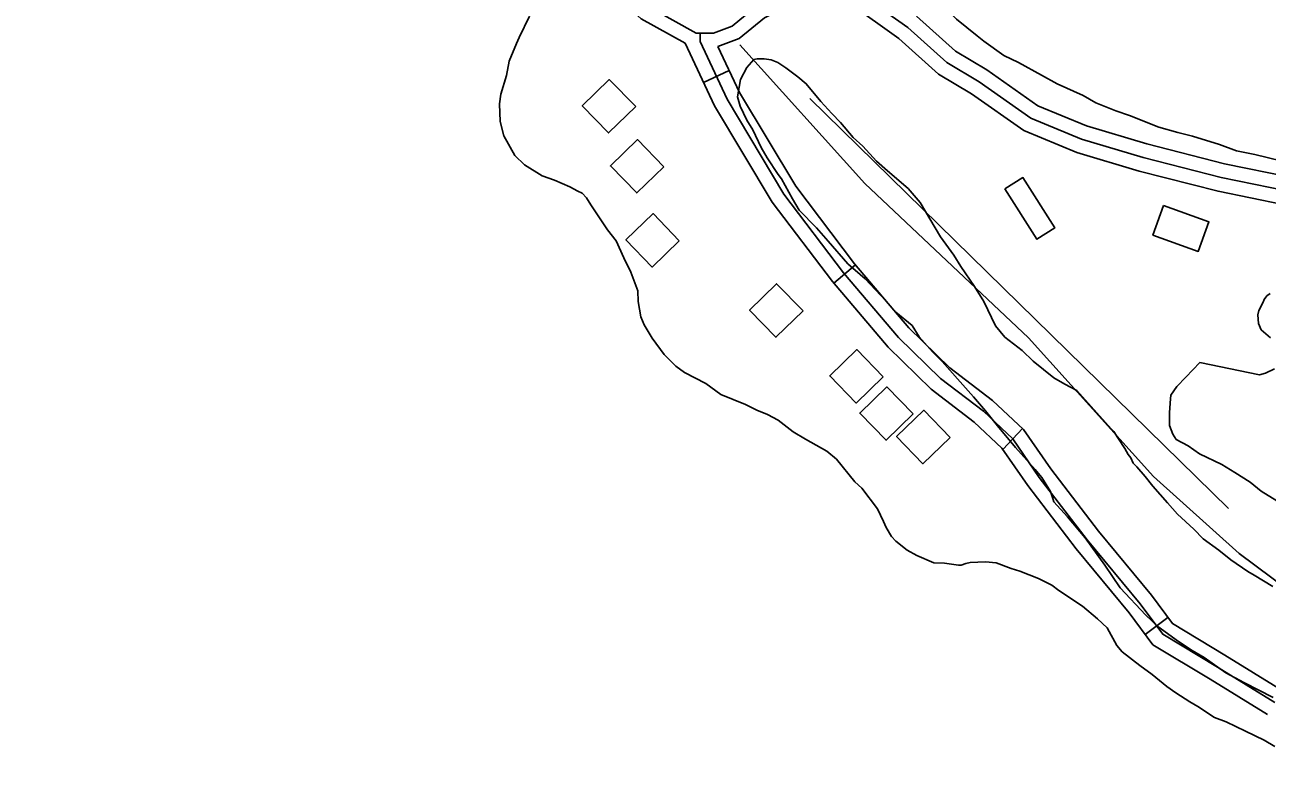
# Model space of a CAD drawing. Extents: x 3192986 to 3230865, y 867483 to 892886.
# Drawn here: x 3210580 to 3211895, y 882865 to 883657 of the extents above; entities that cross this region are included whole.
import ezdxf

# ---------------------------------------------------------------- set-up
doc = ezdxf.new("R2010")
doc.units = 0
for name, color, linetype in [('V-BLDG-OTLN', 7, 'Continuous'), ('V-ROAD-CNTR', 7, 'Continuous'), ('V-SITE-VEGE', 7, 'Continuous'), ('V-TOPO-SHOR', 7, 'Continuous')]:
    doc.layers.add(name, color=color, linetype=linetype)

msp = doc.modelspace()

# ---------------------------------------------------------------- linework, layer by layer
at = {"layer": 'V-BLDG-OTLN'}
for points in [[(3211227, 883570.1), (3211199.1, 883598.8), (3211170.4, 883570.9), (3211198.3, 883542.2)], [(3211256.8, 883506.5), (3211228.9, 883535.3), (3211200.2, 883507.4), (3211228.1, 883478.7)], [(3211617.8, 883483), (3211636.8, 883495), (3211670.6, 883441.6), (3211651.7, 883429.6)], [(3211785.7, 883465.4), (3211833.8, 883448.1), (3211822.5, 883416.8), (3211774.4, 883434.1)], [(3211273.2, 883428.1), (3211245.4, 883456.8), (3211216.7, 883428.9), (3211244.5, 883400.2)], [(3211404.1, 883353.8), (3211376.2, 883382.5), (3211347.5, 883354.6), (3211375.4, 883325.9)], [(3211488.9, 883284.1), (3211461.1, 883312.8), (3211432.4, 883284.9), (3211460.2, 883256.2)], [(3211520.7, 883244.6), (3211492.9, 883273.3), (3211464.2, 883245.5), (3211492, 883216.8)], [(3211559.8, 883219.7), (3211531.9, 883248.5), (3211503.2, 883220.6), (3211531.1, 883191.9)]]:
    msp.add_lwpolyline(points, close=True, dxfattribs=at)
at = {"layer": 'V-ROAD-CNTR'}
for p, q in [((3211326.1, 883608.3), (3211298.9, 883595.6)), ((3211459.6, 883402.4), (3211436.7, 883383)), ((3211636.4, 883229.2), (3211615.8, 883207.3)), ((3211790.4, 883029), (3211766.3, 883011.2))]:
    msp.add_line(p, q, dxfattribs=at)
for points in [[(3210601.5, 884353.4), (3210584.1, 884312.9), (3210580.5, 884277.5), (3210603.3, 884236.4), (3210640.5, 884197.9), (3210753.5, 884093.7), (3210938.9, 883922.7), (3211079.4, 883797.4), (3211169.2, 883720.2), (3211232.7, 883663), (3211279.4, 883637.3)], [(3211314.1, 883633.9), (3211336.5, 883642.3), (3211363.4, 883664.2), (3211406.1, 883686.5), (3211431.5, 883690.8), (3211452.6, 883679.9), (3211505.6, 883642.3), (3211547.5, 883604.5), (3211582.5, 883583.8), (3211637.9, 883544.7), (3211694, 883521.4), (3211760, 883501.8), (3211843.4, 883480.5), (3211911.9, 883466.3), (3211970.3, 883447.4), (3212027, 883428.7), (3212098.6, 883397.9), (3212162, 883368.5), (3212463.3, 883226.5), (3212515, 883206.1), (3212573.2, 883193.5), (3212646.2, 883184.3), (3212729, 883182.7), (3212775.3, 883187.7)], [(3211460.4, 883692.7), (3211515, 883654.1), (3211556.4, 883616.7), (3211590.6, 883596.4), (3211645.2, 883557.9), (3211699, 883535.6), (3211764, 883516.3), (3211846.8, 883495.1), (3211915.8, 883480.8)], [(3211241.5, 883675.3), (3211290.9, 883648.1), (3211309.2, 883648), (3211329, 883655.5), (3211355.1, 883676.8)], [(3211524.4, 883665.8), (3211565.4, 883628.8), (3211598.8, 883609), (3211652.5, 883571.1), (3211704.1, 883549.7), (3211768, 883530.7), (3211850.1, 883509.7), (3211919.6, 883495.3)], [(3211295.1, 883648.1), (3211295.1, 883639.1), (3211323.7, 883577.9), (3211383.9, 883477.4), (3211446.9, 883394.2), (3211505.1, 883325.5), (3211549.6, 883282.2), (3211595, 883247.5), (3211626.2, 883218.2), (3211654.2, 883177.5), (3211705, 883111.2), (3211761.1, 883043.4), (3211784.8, 883011.4), (3211842.9, 882976.4), (3211903.5, 882939.1)], [(3211279.4, 883637.3), (3211310.5, 883570.9), (3211371.5, 883469), (3211435.2, 883384.8), (3211494.1, 883315.2), (3211539.8, 883270.8), (3211585.3, 883236.1), (3211614.7, 883208.3), (3211642.1, 883168.7), (3211693.3, 883101.9), (3211749.3, 883034.1), (3211774.5, 883000.1), (3211835.1, 882963.6), (3211895.8, 882926.2)], [(3211314.1, 883633.9), (3211337, 883585), (3211396.4, 883485.8), (3211458.6, 883403.6), (3211516.1, 883335.7), (3211559.4, 883293.6), (3211604.7, 883259), (3211637.6, 883228), (3211666.3, 883186.4), (3211716.7, 883120.6), (3211772.9, 883052.6), (3211795.1, 883022.7), (3211850.7, 882989.2), (3211911.2, 882951.9)], [(3211411.5, 883578.7), (3211854.4, 883144.6)]]:
    msp.add_lwpolyline(points, dxfattribs=at)
at = {"layer": 'V-SITE-VEGE'}
for p, q in [((3211114.5, 883665.9), (3211103.8, 883643.4)), ((3211100.9, 883636.9), (3211093.1, 883618.1)), ((3211103.8, 883643.4), (3211100.9, 883636.9)), ((3211093.1, 883618.1), (3211090.1, 883603.1)), ((3211090.1, 883603.1), (3211084.1, 883583.4)), ((3211084.1, 883583.4), (3211083, 883573)), ((3211083, 883573), (3211083.7, 883554.2)), ((3211083.7, 883554.2), (3211087.3, 883539.1)), ((3211087.3, 883539.1), (3211099.2, 883518.2)), ((3211099.2, 883518.2), (3211109.4, 883508.6)), ((3211109.4, 883508.6), (3211128.1, 883497)), ((3211128.1, 883497), (3211141.2, 883492.1)), ((3211141.2, 883492.1), (3211157.2, 883485.3)), ((3211157.2, 883485.3), (3211165.6, 883480.5)), ((3211165.6, 883480.5), (3211170.2, 883478.5)), ((3211170.2, 883478.5), (3211174.9, 883473.7)), ((3211174.9, 883473.7), (3211179.5, 883466.1)), ((3211179.5, 883466.1), (3211185.9, 883456.6)), ((3211185.9, 883456.6), (3211197, 883439.5)), ((3211197, 883439.5), (3211206.3, 883428)), ((3211206.3, 883428), (3211214.5, 883410)), ((3211214.5, 883410), (3211221.8, 883394.8)), ((3211221.8, 883394.8), (3211229.1, 883375)), ((3211229.1, 883375), (3211229.8, 883363.6)), ((3211229.8, 883363.6), (3211232.4, 883347.6)), ((3211232.4, 883347.6), (3211236.1, 883339)), ((3211236.1, 883339), (3211244.4, 883324.8)), ((3211244.4, 883324.8), (3211257.3, 883307.6)), ((3211257.3, 883307.6), (3211269.4, 883295.2)), ((3211269.4, 883295.2), (3211278.7, 883288.5)), ((3211278.7, 883288.5), (3211301.1, 883276.9)), ((3211301.1, 883276.9), (3211317, 883265.3)), ((3211317, 883265.3), (3211343.2, 883254.6)), ((3211343.2, 883254.6), (3211355.4, 883248.8)), ((3211355.4, 883248.8), (3211366.6, 883243.9)), ((3211366.6, 883243.9), (3211377.9, 883238.1)), ((3211377.9, 883238.1), (3211393.7, 883225.6)), ((3211393.7, 883225.6), (3211406.8, 883217.9)), ((3211406.8, 883217.9), (3211429.2, 883205.3)), ((3211429.2, 883205.3), (3211439.5, 883196.7)), ((3211439.5, 883196.7), (3211458.9, 883172.8)), ((3211458.9, 883172.8), (3211466.3, 883166.1)), ((3211466.3, 883166.1), (3211483, 883144.2)), ((3211483, 883144.2), (3211489.4, 883130.9)), ((3211489.4, 883130.9), (3211492.1, 883124.3)), ((3211492.1, 883124.3), (3211497.6, 883114.8)), ((3211497.6, 883114.8), (3211502.3, 883110)), ((3211502.3, 883110), (3211514.4, 883100.4)), ((3211514.4, 883100.4), (3211524.7, 883094.6)), ((3211524.7, 883094.6), (3211542.5, 883086.8)), ((3211542.5, 883086.8), (3211553.8, 883086.7)), ((3211553.8, 883086.7), (3211568.8, 883084.6)), ((3211568.8, 883084.6), (3211571.6, 883084.5)), ((3211571.6, 883084.5), (3211576.4, 883086.4)), ((3211576.4, 883086.4), (3211581.1, 883087.2)), ((3211581.1, 883087.2), (3211597.1, 883087.9)), ((3211597.1, 883087.9), (3211608.4, 883086.8)), ((3211608.4, 883086.8), (3211624.4, 883081)), ((3211624.4, 883081), (3211633.7, 883078)), ((3211633.7, 883078), (3211653.4, 883070.2)), ((3211653.4, 883070.2), (3211667.4, 883063.4)), ((3211667.4, 883063.4), (3211674.9, 883057.6)), ((3211674.9, 883057.6), (3211700.1, 883041.2)), ((3211700.1, 883041.2), (3211715.9, 883027.8)), ((3211715.9, 883027.8), (3211726.2, 883018.2)), ((3211726.2, 883018.2), (3211736.3, 882999.3)), ((3211736.3, 882999.3), (3211741.8, 882992.6)), ((3211741.8, 882992.6), (3211760.5, 882978.2)), ((3211760.5, 882978.2), (3211773.5, 882968.6)), ((3211773.5, 882968.6), (3211789.3, 882956.1)), ((3211789.3, 882956.1), (3211798.7, 882949.4)), ((3211798.7, 882949.4), (3211813.6, 882939.7)), ((3211813.6, 882939.7), (3211822, 882934.9)), ((3211822, 882934.9), (3211839.8, 882923.3)), ((3211839.8, 882923.3), (3211851.9, 882918.4)), ((3211851.9, 882918.4), (3211872.5, 882908.7)), ((3211872.5, 882908.7), (3211892.2, 882899)), ((3211892.2, 882899), (3211903.4, 882892.3))]:
    msp.add_line(p, q, dxfattribs=at)
for points in [[(3211909.8, 883512.7), (3211882.3, 883519.5), (3211863.1, 883523.4), (3211844.8, 883530.1), (3211816.5, 883538.8), (3211800.9, 883542.7), (3211780.8, 883548.5), (3211749.8, 883560.9), (3211735.1, 883565.7), (3211714.1, 883574.3), (3211700.5, 883581.8), (3211673.1, 883594.1), (3211656.7, 883603.6), (3211632.1, 883616.8), (3211616.6, 883624.3), (3211595.6, 883639.3), (3211588.4, 883645), (3211566.6, 883662.7), (3211551.2, 883677.6), (3211533.1, 883696.3)], [(3211901.6, 882944.2), (3211870.6, 882960.3), (3211851.5, 882970.6), (3211828.8, 882986.6), (3211816, 882994.1), (3211801.5, 883003.5), (3211779.6, 883019.4), (3211767, 883031.6), (3211739.8, 883060.4), (3211723.6, 883084.5), (3211702.9, 883113.3), (3211683.9, 883135.6), (3211669.5, 883151.5), (3211668.6, 883155.1), (3211666, 883162.5), (3211657, 883177.3), (3211649.8, 883185.7), (3211629, 883209), (3211610, 883232.2), (3211597.4, 883248), (3211584.7, 883262.9), (3211570.3, 883278.7), (3211551.3, 883300.1), (3211541.3, 883310.4), (3211526.9, 883326.2), (3211519.7, 883338.2), (3211502.4, 883352.3), (3211491.6, 883364.3), (3211469.9, 883387.6), (3211451.7, 883403.5), (3211430.9, 883427.7), (3211418.3, 883441.6), (3211400.2, 883460.3), (3211393, 883472.3), (3211381.4, 883493.6), (3211377.8, 883498.3), (3211366.1, 883515.9), (3211359.8, 883527), (3211350.9, 883545.5), (3211344.6, 883555.7), (3211337.5, 883570.5), (3211334.9, 883580.6), (3211337.9, 883598.9), (3211344.5, 883611.7), (3211352, 883619.9), (3211355.6, 883620.7), (3211363, 883620.6), (3211370.3, 883619.6), (3211377.6, 883616.7), (3211385.8, 883611.1), (3211398.5, 883601.7), (3211407.6, 883594.3), (3211423, 883575.7), (3211434.7, 883562.7), (3211443.8, 883553.3), (3211457.3, 883537.5), (3211467.3, 883528.2), (3211481.8, 883512.4), (3211493.6, 883502.1), (3211515.3, 883483.4), (3211528, 883468.5), (3211544.1, 883441.7), (3211549.5, 883432.4), (3211563.9, 883412.9), (3211571.1, 883400.9), (3211585.5, 883379.5), (3211595.4, 883363.8), (3211607.9, 883337.9), (3211617.8, 883325.8), (3211636, 883311.8), (3211647.7, 883300.6), (3211669.5, 883282.8), (3211681.4, 883276.2), (3211694.1, 883269.6)], [(3211898.8, 883325.4), (3211888.9, 883333.8), (3211886.2, 883340.3), (3211885.4, 883349.5), (3211886.4, 883354.1), (3211891.1, 883363.2), (3211892.1, 883366), (3211894.9, 883369.6), (3211898.6, 883372.3)], [(3211861, 883182.7), (3211847.3, 883191.2), (3211823.6, 883202.5), (3211811.8, 883211), (3211799, 883217.6), (3211795.4, 883223.1), (3211791.9, 883232.4), (3211792.1, 883246.1), (3211793.2, 883260.8), (3211793.3, 883264.5), (3211799.8, 883273.6), (3211809.2, 883283.6), (3211824.1, 883299), (3211887.3, 883286.1), (3211893.7, 883287.9), (3211903, 883292.3)], [(3211694.1, 883269.6), (3211730.3, 883228.7), (3211733, 883225.9), (3211737.5, 883219.4), (3211744.7, 883208.2), (3211748.3, 883201.8), (3211751, 883198), (3211753.6, 883192.5), (3211757.3, 883188.8), (3211766.3, 883178.5), (3211774.4, 883168.3), (3211789.8, 883150.6), (3211800.6, 883138.5), (3211817.9, 883122.7), (3211827.8, 883112.4), (3211844.2, 883100.3), (3211856.9, 883090), (3211875.1, 883077.8), (3211881.5, 883074), (3211901.5, 883061.8)], [(3211910.1, 883149.8), (3211889.2, 883163), (3211877.4, 883172.4), (3211861, 883182.7)]]:
    msp.add_lwpolyline(points, dxfattribs=at)
at = {"layer": 'V-TOPO-SHOR'}
msp.add_lwpolyline([(3211337.2, 883635.7), (3211469.6, 883488.7), (3211642.9, 883325.4), (3211775.2, 883178.4), (3211865.8, 883096.7), (3211918.4, 883057.8), (3212104.1, 882943.3), (3212268.9, 882858.3), (3212690.5, 882619.7), (3212922.3, 882487.6), (3212830, 882389.1)], dxfattribs=at)

doc.saveas('drawing.dxf')
